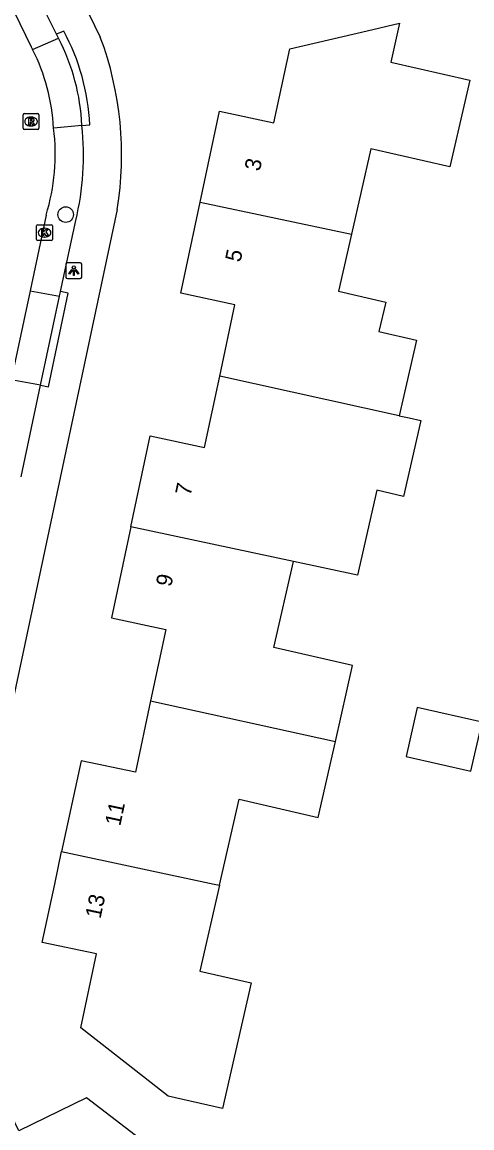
# Model space of a CAD drawing. Extents: x 160457 to 162082, y 388340 to 389736.
# Drawn here: x 161602.5 to 161630.9, y 388484.7 to 388554.3 of the extents above; entities that cross this region are included whole.
import ezdxf

# ---------------------------------------------------------------- set-up
doc = ezdxf.new("R2010")
doc.units = 0
for name, color, linetype in [('IMGEO_Boom', 7, 'Continuous'), ('IMGEO_Kolk', 7, 'Continuous'), ('IMGEO_Lichtpunt', 7, 'Continuous'), ('IMGEO_Pand', 7, 'Continuous'), ('IMGEO_Pand_nummerreeks', 7, 'Continuous'), ('IMGEO_Parkeervlak_open', 7, 'Continuous'), ('IMGEO_Rijbaan_lokaal_open', 7, 'Continuous'), ('IMGEO_Rioolput', 7, 'Continuous'), ('IMGEO_Voetpad_open', 7, 'Continuous')]:
    doc.layers.add(name, color=color, linetype=linetype)

msp = doc.modelspace()

# ---------------------------------------------------------------- linework, layer by layer
at = {"layer": 'IMGEO_Boom'}
msp.add_circle((161605.28, 388542.142), 0.489, dxfattribs=at)
at = {"layer": 'IMGEO_Kolk'}
for p, q in [((161603.446, 388540.577), (161603.446, 388541.429)), ((161603.521, 388541.503), (161604.373, 388541.503)), ((161604.447, 388541.429), (161604.447, 388540.577)), ((161603.957, 388540.723), (161603.932, 388540.723)), ((161603.934, 388541.283), (161603.959, 388541.283)), ((161604.373, 388540.503), (161603.521, 388540.503))]:
    msp.add_line(p, q, dxfattribs=at)
for points in [[(161603.446, 388540.577), (161603.446, 388541.429)], [(161603.521, 388541.503), (161604.373, 388541.503)], [(161604.447, 388541.429), (161604.447, 388540.577)], [(161603.767, 388541.203), (161603.89, 388541.203), (161603.89, 388541.052), (161604.02, 388541.203), (161604.184, 388541.203), (161604.038, 388541.052), (161604.191, 388540.803), (161604.039, 388540.803), (161603.954, 388540.967), (161603.89, 388540.9), (161603.89, 388540.803), (161603.767, 388540.803), (161603.767, 388541.203)], [(161604.373, 388540.503), (161603.521, 388540.503)]]:
    msp.add_lwpolyline(points, dxfattribs=at)
for centre, start, end in [((161603.523, 388541.427), 91.55205, 178.44795), ((161603.523, 388541.427), 91.55205, 178.44795), ((161604.371, 388541.427), 1.55205, 88.44795), ((161604.371, 388541.427), 1.55205, 88.44795), ((161603.523, 388540.579), 181.55205, 268.44795), ((161603.523, 388540.579), 181.55205, 268.44795), ((161604.371, 388540.579), 271.55205, 358.44795), ((161604.371, 388540.579), 271.55205, 358.44795)]:
    msp.add_arc(centre, 0.0765, start, end, dxfattribs=at)
for centre, major_axis, ratio, start_param, end_param in [((161603.933, 388541.003), (-0.387, 0.002), 0.722429, 4.712389, 7.853982), ((161603.958, 388541.003), (-0.39, 0.002), 0.717154, 1.570796, 4.712389)]:
    msp.add_ellipse(centre, major_axis=major_axis, ratio=ratio, start_param=start_param, end_param=end_param, dxfattribs=at)
at = {"layer": 'IMGEO_Lichtpunt'}
for p, q in [((161605.292, 388539.017), (161605.292, 388538.21)), ((161605.292, 388539.017), (161605.292, 388538.21)), ((161606.194, 388539.112), (161605.386, 388539.112)), ((161606.194, 388539.112), (161605.386, 388539.112)), ((161606.288, 388538.21), (161606.288, 388539.017)), ((161606.288, 388538.21), (161606.288, 388539.017)), ((161605.386, 388538.116), (161606.194, 388538.116)), ((161605.386, 388538.116), (161606.194, 388538.116))]:
    msp.add_line(p, q, dxfattribs=at)
for points in [[(161605.666, 388538.681), (161605.705, 388538.653), (161605.517, 388538.391), (161605.479, 388538.418), (161605.666, 388538.681)], [(161605.768, 388538.633), (161605.815, 388538.633), (161605.815, 388538.311), (161605.768, 388538.311), (161605.768, 388538.633)], [(161605.878, 388538.653), (161605.916, 388538.68), (161606.103, 388538.418), (161606.064, 388538.39), (161605.878, 388538.653)]]:
    msp.add_lwpolyline(points, dxfattribs=at)
msp.add_circle((161605.791, 388538.815), 0.0994, dxfattribs=at)
for centre, start, end in [((161605.386, 388539.017), 90, 180), ((161605.386, 388539.017), 90, 180), ((161606.194, 388539.017), 0, 90), ((161606.194, 388539.017), 0, 90), ((161605.386, 388538.21), 180, 270), ((161605.386, 388538.21), 180, 270), ((161606.194, 388538.21), 270, 0), ((161606.194, 388538.21), 270, 360)]:
    msp.add_arc(centre, 0.0946, start, end, dxfattribs=at)
at = {"layer": 'IMGEO_Pand'}
for points in [[(161613.744, 388542.922), (161614.965, 388548.648), (161618.387, 388547.915), (161619.404, 388552.573), (161624.274, 388553.708), (161626.316, 388554.184), (161625.757, 388551.738), (161630.727, 388550.602), (161629.481, 388545.145), (161624.51, 388546.28), (161623.283, 388540.909)], [(161614.98, 388531.973), (161615.94, 388536.465), (161612.522, 388537.195), (161613.744, 388542.922)], [(161613.744, 388542.922), (161623.283, 388540.909)], [(161623.283, 388540.909), (161622.462, 388537.315), (161625.435, 388536.635), (161625.012, 388534.784), (161627.373, 388534.244), (161626.285, 388529.484)], [(161609.381, 388522.487), (161610.602, 388528.21), (161614.02, 388527.48), (161614.98, 388531.973)], [(161626.285, 388529.484), (161614.98, 388531.973)], [(161626.285, 388529.484), (161626.917, 388529.345), (161627.648, 388529.178), (161626.557, 388524.402), (161624.881, 388524.785), (161623.661, 388519.443), (161619.622, 388520.304)], [(161609.381, 388522.487), (161608.159, 388516.763), (161611.583, 388516.035), (161610.626, 388511.535)], [(161619.622, 388520.304), (161609.381, 388522.487)], [(161622.264, 388508.978), (161623.355, 388513.752), (161618.385, 388514.887), (161619.622, 388520.304)], [(161610.626, 388511.535), (161609.669, 388507.036), (161606.245, 388507.764), (161605.025, 388502.046)], [(161610.626, 388511.535), (161622.264, 388508.978)], [(161631.503, 388510.188), (161627.424, 388511.12), (161626.719, 388508.034), (161630.798, 388507.102), (161631.503, 388510.188)], [(161614.968, 388499.93), (161616.203, 388505.337), (161621.173, 388504.201), (161622.264, 388508.978)], [(161614.968, 388499.93), (161613.732, 388494.519), (161616.957, 388493.782), (161615.152, 388485.879), (161611.731, 388486.66), (161610.179, 388487.876), (161606.242, 388490.958), (161607.23, 388495.603), (161603.807, 388496.331), (161604.589, 388500), (161605.025, 388502.046)], [(161605.025, 388502.046), (161614.639, 388500), (161614.968, 388499.93)], [(161599.974, 388476.081), (161604.967, 388478.526), (161606.419, 388475.561), (161613.696, 388479.125), (161612.156, 388482.269), (161610.56, 388483.5), (161606.6, 388486.552), (161602.326, 388484.466), (161600.785, 388487.622), (161595.532, 388485.047)]]:
    msp.add_lwpolyline(points, dxfattribs=at)
at = {"layer": 'IMGEO_Parkeervlak_open'}
for points in [[(161603.196, 388552.53), (161604.831, 388553.241)], [(161606.295, 388547.739), (161604.516, 388547.583)], [(161603.036, 388537.347), (161604.892, 388537.014)], [(161603.701, 388531.406), (161601.848, 388531.731)]]:
    msp.add_lwpolyline(points, dxfattribs=at)
at = {"layer": 'IMGEO_Rijbaan_lokaal_open'}
for points in [[(161600.578, 388557.865), (161603.112, 388552.693), (161603.196, 388552.53)], [(161604.041, 388542.1), (161603.036, 388537.347)], [(161603.036, 388537.347), (161601.848, 388531.731)]]:
    msp.add_lwpolyline(points, dxfattribs=at)
for centre, radius, start, end in [((161592.214, 388546.95), 12.318, 2.94473, 26.93541), ((161591.622, 388545.938), 12.999, 342.82707, 7.27042)]:
    msp.add_arc(centre, radius, start, end, dxfattribs=at)
at = {"layer": 'IMGEO_Rioolput'}
for p, q in [((161602.595, 388547.573), (161602.595, 388548.425)), ((161602.67, 388548.499), (161603.522, 388548.499)), ((161603.083, 388548.279), (161603.108, 388548.279)), ((161603.596, 388548.425), (161603.596, 388547.573)), ((161603.106, 388547.719), (161603.081, 388547.719)), ((161603.522, 388547.499), (161602.67, 388547.499))]:
    msp.add_line(p, q, dxfattribs=at)
for points in [[(161602.595, 388547.573), (161602.595, 388548.425)], [(161602.67, 388548.499), (161603.522, 388548.499)], [(161603.596, 388548.425), (161603.596, 388547.573)], [(161603.184, 388548.197), (161602.932, 388548.199), (161602.932, 388547.799)], [(161602.932, 388547.799), (161603.056, 388547.799), (161603.056, 388547.961), (161603.067, 388547.961)], [(161603.11, 388548.118), (161603.056, 388548.118), (161603.056, 388548.037)], [(161603.056, 388548.037), (161603.108, 388548.037)], [(161603.114, 388547.932), (161603.185, 388547.799), (161603.325, 388547.799), (161603.26, 388547.925)], [(161603.522, 388547.499), (161602.67, 388547.499)]]:
    msp.add_lwpolyline(points, dxfattribs=at)
for centre, radius, start, end in [((161602.672, 388548.423), 0.0765, 91.55205, 178.44795), ((161602.672, 388548.423), 0.0765, 91.55205, 178.44795), ((161603.52, 388548.423), 0.0765, 1.55205, 88.44795), ((161603.52, 388548.423), 0.0765, 1.55205, 88.44795), ((161602.672, 388547.575), 0.0765, 181.55205, 268.44795), ((161602.672, 388547.575), 0.0765, 181.55205, 268.44795), ((161603.066, 388547.908), 0.0533, 26.02933, 88.69889), ((161603.092, 388548.226), 0.19, 274.7715, 282.96867), ((161603.116, 388548.022), 0.0964, 77.00612, 93.18647), ((161603.13, 388548.079), 0.0378, 276.66336, 79.67722), ((161603.183, 388548.087), 0.109, 350.36119, 89.41601), ((161603.181, 388548.087), 0.112, 277.58423, 350.98172), ((161603.165, 388547.872), 0.108, 29.51342, 73.79051), ((161603.52, 388547.575), 0.0765, 271.55205, 358.44795), ((161603.52, 388547.575), 0.0765, 271.55205, 358.44795)]:
    msp.add_arc(centre, radius, start, end, dxfattribs=at)
for centre, major_axis, ratio, start_param, end_param in [((161603.082, 388547.999), (-0.387, 0.002), 0.722429, 4.712389, 7.853982), ((161603.107, 388547.999), (-0.39, 0.002), 0.717154, 1.570796, 4.712389)]:
    msp.add_ellipse(centre, major_axis=major_axis, ratio=ratio, start_param=start_param, end_param=end_param, dxfattribs=at)
at = {"layer": 'IMGEO_Voetpad_open'}
for points in [[(161603.514, 388561.416), (161607.459, 388553.306)], [(161604.698, 388553.491), (161603.381, 388556.171)], [(161605.157, 388553.694), (161604.698, 388553.491)], [(161604.831, 388553.241), (161604.698, 388553.491)], [(161606.295, 388547.739), (161606.793, 388547.794)], [(161608.52, 388542.466), (161599.746, 388501.281), (161599.436, 388500)], [(161604.953, 388537.303), (161605.909, 388541.763)], [(161603.701, 388531.406), (161604.19, 388531.303), (161605.442, 388537.2), (161604.953, 388537.303)], [(161604.892, 388537.014), (161604.953, 388537.303)], [(161603.701, 388531.406), (161604.892, 388537.014)], [(161602.471, 388525.635), (161603.701, 388531.406)]]:
    msp.add_lwpolyline(points, dxfattribs=at)
for centre, radius, start, end in [((161593.111, 388547.177), 13.196, 2.44193, 27.35868), ((161593.118, 388547.179), 13.689, 2.57517, 28.42095), ((161587.761, 388545.906), 21.043, 350.59105, 20.58936), ((161589.452, 388545.826), 16.951, 346.13031, 6.47829)]:
    msp.add_arc(centre, radius, start, end, dxfattribs=at)

# ---------------------------------------------------------------- texts
at = {"layer": 'IMGEO_Pand_nummerreeks'}
for s, rotation, p in [('3', 77.95889, (161617.504, 388544.831)), ('5', 77.95664, (161616.283, 388539.105)), ('7', 77.95091, (161613.141, 388524.395)), ('9', 77.95276, (161611.92, 388518.67)), ('11', 77.95589, (161608.713, 388503.613)), ('13', 77.96893, (161607.47, 388497.786))]:
    msp.add_text(s, height=1, rotation=rotation, dxfattribs=at).set_placement(p)

doc.saveas('drawing.dxf')
